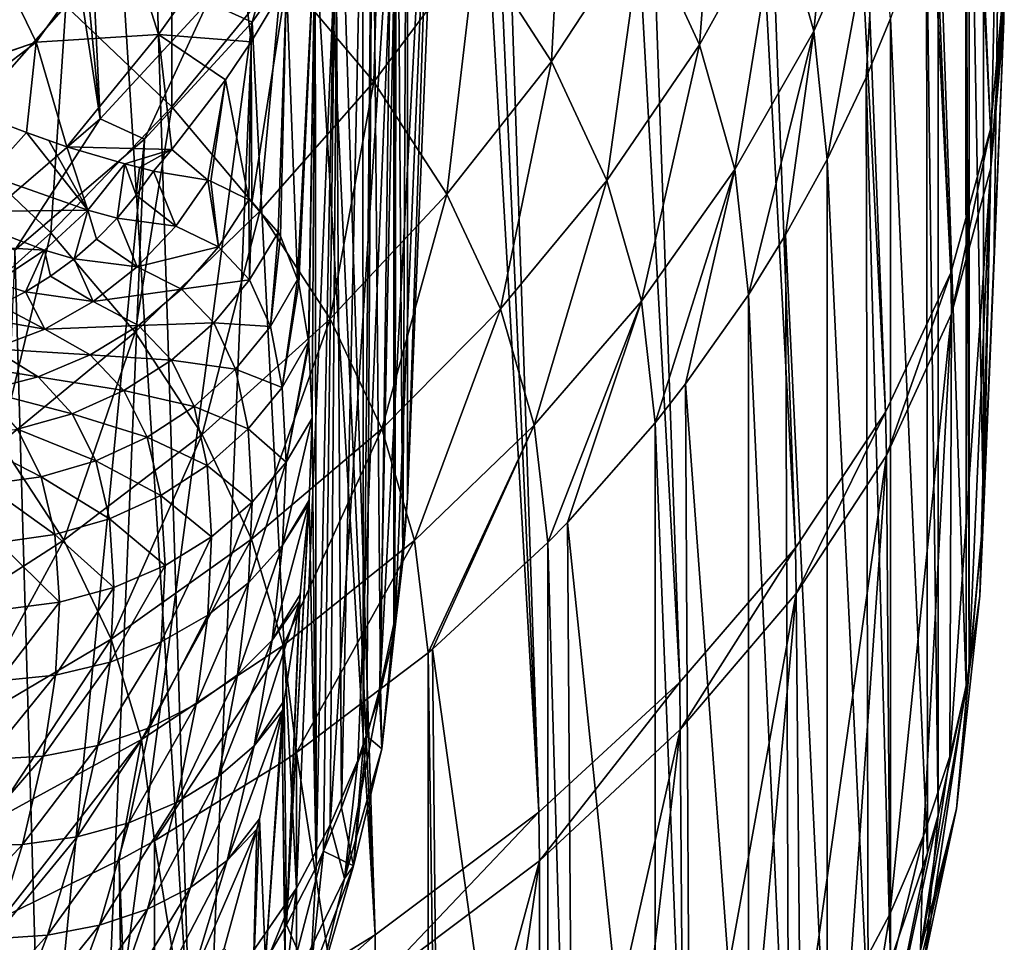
# Model space of a CAD drawing. Header units: metres. Extents: x -109 to 109, y -78 to 121.
# Tile 1049 of 1056: x 93.13 to 98.6, y -7.81 to -2.69. Entities that reach past the tile are written whole.
import ezdxf

# ---------------------------------------------------------------- set-up
doc = ezdxf.new("R2010")
doc.units = ezdxf.units.M
doc.layers.add('solid_508554_SW0001', color=7, linetype='CONTINUOUS')

msp = doc.modelspace()

# ---------------------------------------------------------------- linework, layer by layer
at = {"layer": 'solid_508554_SW0001'}
for points in [[(98.520103, -3.29673, -5.971579), (96.714722, 33.046993, -25.34696), (96.799126, 33.846783, -23.847406)], [(98.520103, -3.29673, -5.971579), (96.799126, 33.846783, -23.847406), (97.699577, 15.618598, -14.172132)], [(98.300056, -4.093981, -7.373656), (96.467842, 32.247059, -26.83407), (96.714722, 33.046993, -25.34696)], [(98.520103, -3.29673, -5.971579), (98.300056, -4.093981, -7.373656), (96.714722, 33.046993, -25.34696)], [(97.938835, -4.866315, -8.748838), (96.060966, 31.455709, -28.292505), (96.467842, 32.247059, -26.83407)], [(98.300056, -4.093981, -7.373656), (97.938835, -4.866315, -8.748838), (96.467842, 32.247059, -26.83407)], [(97.438553, -5.620139, -10.089734), (95.497635, 30.681601, -29.706228), (96.060966, 31.455709, -28.292505)], [(97.938835, -4.866315, -8.748838), (97.438553, -5.620139, -10.089734), (96.060966, 31.455709, -28.292505)], [(96.796249, -6.364755, -11.391814), (94.781944, 29.931816, -31.062218), (95.497635, 30.681601, -29.706228)], [(97.438553, -5.620139, -10.089734), (96.796249, -6.364755, -11.391814), (95.497635, 30.681601, -29.706228)], [(96.015099, -7.087227, -12.644464), (94.368774, 29.567631, -31.715719), (94.781944, 29.931816, -31.062218)], [(96.796249, -6.364755, -11.391814), (96.015099, -7.087227, -12.644464), (94.781944, 29.931816, -31.062218)], [(96.015099, -7.087227, -12.644464), (93.919914, 29.211588, -32.351093), (94.368774, 29.567631, -31.715719)], [(95.105949, -7.766647, -13.833673), (93.436661, 28.864744, -32.966454), (93.919914, 29.211588, -32.351093)], [(96.015099, -7.087227, -12.644464), (95.105949, -7.766647, -13.833673), (93.919914, 29.211588, -32.351093)], [(95.105949, -7.766647, -13.833673), (92.920418, 28.52816, -33.55991), (93.436661, 28.864744, -32.966454)], [(94.07872, -8.398539, -14.945641), (91.794334, 27.889454, -34.674599), (92.920418, 28.52816, -33.55991)], [(95.105949, -7.766647, -13.833673), (94.07872, -8.398539, -14.945641), (92.920418, 28.52816, -33.55991)], [(94.07872, -8.398539, -14.945641), (92.940437, -8.988416, -15.967083), (91.794334, 27.889454, -34.674599)], [(98.520103, -3.29673, -5.971579), (97.699577, 15.618598, -14.172132), (98.594475, -2.497237, -4.556491)], [(93.579742, -3.23886, -11.92145), (93.209961, 4.437376, -15.960996), (92.866875, 4.128067, -16.500563)], [(93.579742, -3.23886, -11.92145), (94.177002, -2.591495, -10.80018), (93.209961, 4.437376, -15.960996)], [(93.579742, -3.23886, -11.92145), (92.866875, 4.128067, -16.500563), (92.493973, 3.82668, -17.025717)], [(92.861275, -3.854565, -12.987883), (93.579742, -3.23886, -11.92145), (92.493973, 3.82668, -17.025717)], [(95.284576, -5.34404, -2.774537), (95.284576, -0.114083, 6.284016), (95.50795, 0.08772, -6.159645)], [(95.439354, -0.626457, -7.396635), (95.284576, -5.34404, -2.774537), (95.50795, 0.08772, -6.159645)], [(98.48262, -5.440757, -2.718697), (98.539063, -4.068295, -3.574024), (98.595505, -0.026248, 0.194501)], [(98.48262, -0.210799, 6.339856), (98.48262, -5.440757, -2.718697), (98.595505, -0.026248, 0.194501)], [(98.539063, -4.068295, -3.574024), (98.595505, -2.695831, -4.429353), (98.595505, -0.026248, 0.194501)], [(98.597305, -2.596528, -4.492912), (98.595505, -0.026248, 0.194501), (98.595505, -2.695831, -4.429353)], [(95.258591, -5.693855, -2.57257), (95.223907, -0.723007, 6.635574), (95.284576, -0.114083, 6.284016)], [(95.258591, -5.693855, -2.57257), (95.284576, -0.114083, 6.284016), (95.284576, -5.34404, -2.774537)], [(98.402374, -1.047206, 6.822755), (98.48262, -5.440757, -2.718697), (98.48262, -0.210799, 6.339856)], [(95.129639, -6.438365, -4.608077), (95.439354, -0.626457, -7.396635), (95.234253, -1.333857, -8.621887)], [(95.129639, -6.438365, -4.608077), (95.215576, -6.074486, -3.997264), (95.439354, -0.626457, -7.396635)], [(95.215576, -6.074486, -3.997264), (95.284576, -5.34404, -2.774537), (95.439354, -0.626457, -7.396635)], [(95.208939, -6.041865, -2.371646), (95.208778, -0.812851, 6.687446), (95.223907, -0.723007, 6.635574)], [(95.214973, -6.007162, -2.391682), (95.208939, -6.041865, -2.371646), (95.223907, -0.723007, 6.635574)], [(95.258591, -5.693855, -2.57257), (95.214973, -6.007162, -2.391682), (95.223907, -0.723007, 6.635574)], [(95.135788, -6.386846, -2.172472), (95.091042, -1.325822, 6.98361), (95.208778, -0.812851, 6.687446)], [(95.208939, -6.041865, -2.371646), (95.135788, -6.386846, -2.172472), (95.208778, -0.812851, 6.687446)], [(98.402374, -6.277152, -2.235805), (98.402374, -1.047206, 6.822755), (98.383926, -1.162626, 6.889392)], [(98.402374, -6.277152, -2.235805), (98.48262, -5.440757, -2.718697), (98.402374, -1.047206, 6.822755)], [(98.385391, -6.383792, -2.174237), (98.383926, -1.162626, 6.889392), (98.229691, -1.874006, 7.300108)], [(98.385391, -6.383792, -2.174237), (98.402374, -6.277152, -2.235805), (98.383926, -1.162626, 6.889392)], [(97.692024, -1.232162, 10.379287), (97.341026, -2.043821, 10.77791), (97.539749, -2.752682, 9.504405)], [(97.892418, -1.955455, 9.079022), (97.692024, -1.232162, 10.379287), (97.539749, -2.752682, 9.504405)], [(94.855827, -7.156209, -5.816541), (95.234253, -1.333857, -8.621887), (94.8946, -2.027992, -9.824164)], [(94.855827, -7.156209, -5.816541), (95.009651, -6.799166, -5.214888), (95.234253, -1.333857, -8.621887)], [(95.009651, -6.799166, -5.214888), (95.129639, -6.438365, -4.608077), (95.234253, -1.333857, -8.621887)], [(95.039368, -6.727572, -1.975754), (95.037071, -1.504805, 7.086946), (95.091042, -1.325822, 6.98361)], [(95.059006, -6.664715, -2.012045), (95.039368, -6.727572, -1.975754), (95.091042, -1.325822, 6.98361)], [(95.135788, -6.386846, -2.172472), (95.059006, -6.664715, -2.012045), (95.091042, -1.325822, 6.98361)], [(97.020493, -1.343898, 12.030523), (96.591415, -2.147237, 12.364384), (96.905777, -2.829309, 11.144629)], [(97.341026, -2.043821, 10.77791), (97.020493, -1.343898, 12.030523), (96.905777, -2.829309, 11.144629)], [(94.920021, -7.062833, -1.782192), (94.887077, -1.914663, 7.323577), (95.037071, -1.504805, 7.086946)], [(95.039368, -6.727572, -1.975754), (94.920021, -7.062833, -1.782192), (95.037071, -1.504805, 7.086946)], [(96.160942, -1.478913, 13.554891), (95.665535, -2.273133, 13.809793), (96.084267, -2.920639, 12.65732)], [(96.591415, -2.147237, 12.364384), (96.160942, -1.478913, 13.554891), (96.084267, -2.920639, 12.65732)], [(95.136986, -1.64376, 14.925493), (94.588768, -2.427209, 15.089402), (95.099098, -3.033328, 14.015856)], [(95.665535, -2.273133, 13.809793), (95.136986, -1.64376, 14.925493), (95.099098, -3.033328, 14.015856)], [(93.976776, -1.84283, 16.120165), (93.390152, -2.612805, 16.183086), (93.976799, -3.17206, 15.197487)], [(94.588768, -2.427209, 15.089402), (93.976776, -1.84283, 16.120165), (93.976799, -3.17206, 15.197487)], [(98.229691, -7.103951, -1.758453), (98.229691, -1.874006, 7.300108), (98.165878, -2.099543, 7.430322)], [(98.229691, -7.103951, -1.758453), (98.385391, -6.383792, -2.174237), (98.229691, -1.874006, 7.300108)], [(94.177002, -2.591495, -10.80018), (94.423569, -2.702504, -10.992454), (94.646629, -1.918121, -9.633862)], [(94.646629, -1.918121, -9.633862), (94.423569, -2.702504, -10.992454), (94.8946, -2.027992, -9.824164)], [(94.778168, -7.391442, -1.59247), (94.772141, -2.174242, 7.473445), (94.887077, -1.914663, 7.323577)], [(94.818893, -7.302907, -1.643586), (94.778168, -7.391442, -1.59247), (94.887077, -1.914663, 7.323577)], [(94.920021, -7.062833, -1.782192), (94.818893, -7.302907, -1.643586), (94.887077, -1.914663, 7.323577)], [(97.892418, -1.955455, 9.079022), (97.539749, -2.752682, 9.504405), (97.61441, -3.465491, 8.218952)], [(97.831108, -3.01025, 7.956119), (97.892418, -1.955455, 9.079022), (97.61441, -3.465491, 8.218952)], [(97.831108, -3.01025, 7.956119), (97.966209, -2.682606, 7.766953), (97.892418, -1.955455, 9.079022)], [(94.66864, -7.508442, -6.411229), (94.8946, -2.027992, -9.824164), (94.423569, -2.702504, -10.992454)], [(94.66864, -7.508442, -6.411229), (94.855827, -7.156209, -5.816541), (94.8946, -2.027992, -9.824164)], [(97.341026, -2.043821, 10.77791), (96.905777, -2.829309, 11.144629), (97.101791, -3.520303, 9.904258)], [(97.539749, -2.752682, 9.504405), (97.341026, -2.043821, 10.77791), (97.101791, -3.520303, 9.904258)], [(93.390152, -2.612805, 16.183086), (92.711494, -2.078095, 17.121418), (92.747498, -3.339391, 16.184502)], [(98.170944, -7.31251, -1.638042), (98.165878, -2.099543, 7.430322), (97.966209, -2.682606, 7.766953)], [(98.170944, -7.31251, -1.638042), (98.229691, -7.103951, -1.758453), (98.165878, -2.099543, 7.430322)], [(93.703949, -2.139845, 10.448063), (93.224663, -2.81379, 10.536592), (92.95076, -2.249175, 11.537516)], [(93.703949, -2.139845, 10.448063), (93.902817, -2.771467, 9.323614), (93.224663, -2.81379, 10.536592)], [(94.342018, -2.154698, 9.016446), (93.902817, -2.771467, 9.323614), (93.703949, -2.139845, 10.448063)], [(94.342018, -2.154698, 9.016446), (94.417763, -2.81174, 7.841505), (93.902817, -2.771467, 9.323614)], [(94.614403, -2.482107, 7.651191), (94.417763, -2.81174, 7.841505), (94.342018, -2.154698, 9.016446)], [(94.675461, -4.13089, 4.532834), (94.614403, -2.482107, 7.651191), (94.772141, -2.174242, 7.473445)], [(94.681519, -4.153559, 4.466719), (94.675461, -4.13089, 4.532834), (94.772141, -2.174242, 7.473445)], [(94.736511, -4.475054, 3.658705), (94.681519, -4.153559, 4.466719), (94.772141, -2.174242, 7.473445)], [(94.738121, -4.491148, 3.623257), (94.736511, -4.475054, 3.658705), (94.772141, -2.174242, 7.473445)], [(94.738121, -4.491148, 3.623257), (94.772141, -2.174242, 7.473445), (94.756088, -4.900359, 2.829224)], [(94.778168, -7.391442, -1.59247), (94.756088, -4.900359, 2.829224), (94.772141, -2.174242, 7.473445)], [(96.591415, -2.147237, 12.364384), (96.084267, -2.920639, 12.65732), (96.390892, -3.581652, 11.476335)], [(96.905777, -2.829309, 11.144629), (96.591415, -2.147237, 12.364384), (96.390892, -3.581652, 11.476335)], [(92.95076, -2.249175, 11.537516), (93.224663, -2.81379, 10.536592), (92.504349, -3.056204, 11.262321)], [(95.665535, -2.273133, 13.809793), (95.099098, -3.033328, 14.015856), (95.504097, -3.657072, 12.906801)], [(96.084267, -2.920639, 12.65732), (95.665535, -2.273133, 13.809793), (95.504097, -3.657072, 12.906801)], [(94.588768, -2.427209, 15.089402), (93.976799, -3.17206, 15.197487), (94.466576, -3.752258, 14.170929)], [(95.099098, -3.033328, 14.015856), (94.588768, -2.427209, 15.089402), (94.466576, -3.752258, 14.170929)], [(94.422348, -3.702786, 6.281669), (94.417763, -2.81174, 7.841505), (94.614403, -2.482107, 7.651191)], [(94.567528, -3.870091, 5.439462), (94.422348, -3.702786, 6.281669), (94.614403, -2.482107, 7.651191)], [(94.579834, -3.891075, 5.353337), (94.567528, -3.870091, 5.439462), (94.614403, -2.482107, 7.651191)], [(94.675461, -4.13089, 4.532834), (94.579834, -3.891075, 5.353337), (94.614403, -2.482107, 7.651191)], [(98.520103, -3.29673, -5.971579), (98.594475, -2.497237, -4.556491), (98.522369, -3.510503, -5.834999)], [(98.597305, -2.596528, -4.492912), (98.522369, -3.510503, -5.834999), (98.594475, -2.497237, -4.556491)], [(93.390152, -2.612805, 16.183086), (92.747498, -3.339391, 16.184502), (93.306221, -3.871155, 15.248321)], [(93.976799, -3.17206, 15.197487), (93.390152, -2.612805, 16.183086), (93.306221, -3.871155, 15.248321)], [(93.579742, -3.23886, -11.92145), (93.825508, -3.351224, -12.116071), (94.177002, -2.591495, -10.80018)], [(94.177002, -2.591495, -10.80018), (93.825508, -3.351224, -12.116071), (94.423569, -2.702504, -10.992454)], [(98.597305, -2.596528, -4.492912), (98.595505, -2.695831, -4.429353), (98.522369, -3.510503, -5.834999)], [(93.601089, -8.849345, -8.685639), (94.423569, -2.702504, -10.992454), (93.825508, -3.351224, -12.116071)], [(93.601089, -8.849345, -8.685639), (94.198082, -8.192851, -7.569937), (94.423569, -2.702504, -10.992454)], [(94.198082, -8.192851, -7.569937), (94.66864, -7.508442, -6.411229), (94.423569, -2.702504, -10.992454)], [(97.966209, -7.912561, -1.291603), (97.966209, -2.682606, 7.766953), (97.831108, -3.01025, 7.956119)], [(97.966209, -7.912561, -1.291603), (98.170944, -7.31251, -1.638042), (97.966209, -2.682606, 7.766953)], [(98.461418, -5.886575, -3.459), (98.595505, -2.695831, -4.429353), (98.539063, -4.068295, -3.574024)], [(98.461418, -5.886575, -3.459), (98.522369, -3.510503, -5.834999), (98.595505, -2.695831, -4.429353)], [(93.902817, -2.771467, 9.323614), (93.395676, -3.393765, 9.507802), (93.224663, -2.81379, 10.536592)], [(93.902817, -2.771467, 9.323614), (93.978325, -3.409143, 8.186417), (93.395676, -3.393765, 9.507802)], [(94.275993, -3.022114, 7.962965), (93.978325, -3.409143, 8.186417), (93.902817, -2.771467, 9.323614)], [(94.417763, -2.81174, 7.841505), (94.275993, -3.022114, 7.962965), (93.902817, -2.771467, 9.323614)], [(97.539749, -2.752682, 9.504405), (97.101791, -3.520303, 9.904258), (97.177505, -4.215545, 8.651997)], [(97.383644, -3.88383, 8.460481), (97.539749, -2.752682, 9.504405), (97.177505, -4.215545, 8.651997)], [(97.383644, -3.88383, 8.460481), (97.61441, -3.465491, 8.218952), (97.539749, -2.752682, 9.504405)], [(93.224663, -2.81379, 10.536592), (92.514122, -3.060208, 11.245642), (92.504349, -3.056204, 11.262321)], [(93.224663, -2.81379, 10.536592), (92.76786, -3.162413, 10.796072), (92.514122, -3.060208, 11.245642)], [(93.224663, -2.81379, 10.536592), (93.171043, -3.315467, 10.003382), (92.76786, -3.162413, 10.796072)], [(93.224663, -2.81379, 10.536592), (93.395676, -3.393765, 9.507802), (93.171043, -3.315467, 10.003382)], [(94.404419, -3.688971, 6.369811), (94.275993, -3.022114, 7.962965), (94.417763, -2.81174, 7.841505)], [(94.422348, -3.702786, 6.281669), (94.404419, -3.688971, 6.369811), (94.417763, -2.81174, 7.841505)], [(96.905777, -2.829309, 11.144629), (96.390892, -3.581652, 11.476335), (96.583199, -4.251532, 10.275123)], [(97.101791, -3.520303, 9.904258), (96.905777, -2.829309, 11.144629), (96.583199, -4.251532, 10.275123)], [(96.084267, -2.920639, 12.65732), (95.504097, -3.657072, 12.906801), (95.801506, -4.294025, 11.770113)], [(96.390892, -3.581652, 11.476335), (96.084267, -2.920639, 12.65732), (95.801506, -4.294025, 11.770113)], [(94.176445, -3.57966, 7.31327), (93.978325, -3.409143, 8.186417), (94.275993, -3.022114, 7.962965)], [(94.193138, -3.58471, 7.252842), (94.176445, -3.57966, 7.31327), (94.275993, -3.022114, 7.962965)], [(94.404419, -3.688971, 6.369811), (94.193138, -3.58471, 7.252842), (94.275993, -3.022114, 7.962965)], [(95.099098, -3.033328, 14.015856), (94.466576, -3.752258, 14.170929), (94.855957, -4.349504, 13.110297)], [(95.504097, -3.657072, 12.906801), (95.099098, -3.033328, 14.015856), (94.855957, -4.349504, 13.110297)], [(97.841774, -8.215781, -1.116539), (97.831108, -3.01025, 7.956119), (97.61441, -3.465491, 8.218952)], [(97.841774, -8.215781, -1.116539), (97.966209, -7.912561, -1.291603), (97.831108, -3.01025, 7.956119)], [(92.957458, -3.551766, 9.981648), (92.76786, -3.162413, 10.796072), (93.171043, -3.315467, 10.003382)], [(93.976799, -3.17206, 15.197487), (93.306221, -3.871155, 15.248321), (93.773277, -4.422985, 14.273192)], [(94.466576, -3.752258, 14.170929), (93.976799, -3.17206, 15.197487), (93.773277, -4.422985, 14.273192)], [(92.861275, -3.854565, -12.987883), (93.105927, -3.968222, -13.184742), (93.579742, -3.23886, -11.92145)], [(93.579742, -3.23886, -11.92145), (93.105927, -3.968222, -13.184742), (93.825508, -3.351224, -12.116071)], [(93.511963, -3.746934, 8.687006), (92.957458, -3.551766, 9.981648), (93.171043, -3.315467, 10.003382)], [(93.395676, -3.393765, 9.507802), (93.294266, -3.359215, 9.737137), (93.171043, -3.315467, 10.003382)], [(93.511963, -3.746934, 8.687006), (93.171043, -3.315467, 10.003382), (93.294266, -3.359215, 9.737137)], [(98.520103, -3.29673, -5.971579), (98.303505, -4.321119, -7.228509), (98.300056, -4.093981, -7.373656)], [(98.520103, -3.29673, -5.971579), (98.522369, -3.510503, -5.834999), (98.303505, -4.321119, -7.228509)], [(93.306221, -3.871155, 15.248321), (92.747498, -3.339391, 16.184502), (92.583618, -4.518461, 15.241884)], [(93.255333, -9.166488, -9.226461), (93.825508, -3.351224, -12.116071), (93.105927, -3.968222, -13.184742)], [(93.255333, -9.166488, -9.226461), (93.601089, -8.849345, -8.685639), (93.825508, -3.351224, -12.116071)], [(93.511963, -3.746934, 8.687006), (93.294266, -3.359215, 9.737137), (93.395676, -3.393765, 9.507802)], [(93.978325, -3.409143, 8.186417), (93.717285, -3.489194, 8.707462), (93.395676, -3.393765, 9.507802)], [(93.511963, -3.746934, 8.687006), (93.395676, -3.393765, 9.507802), (93.717285, -3.489194, 8.707462)], [(93.978325, -3.409143, 8.186417), (93.798645, -3.509664, 8.48169), (93.717285, -3.489194, 8.707462)], [(93.978325, -3.409143, 8.186417), (93.874954, -3.529608, 8.255967), (93.798645, -3.509664, 8.48169)], [(94.176445, -3.57966, 7.31327), (93.874954, -3.529608, 8.255967), (93.978325, -3.409143, 8.186417)], [(93.674309, -3.790117, 8.241533), (93.511963, -3.746934, 8.687006), (93.717285, -3.489194, 8.707462)], [(93.779907, -3.663615, 8.250804), (93.674309, -3.790117, 8.241533), (93.717285, -3.489194, 8.707462)], [(93.779907, -3.663615, 8.250804), (93.717285, -3.489194, 8.707462), (93.798645, -3.509664, 8.48169)], [(97.61441, -8.695455, -0.8396), (97.61441, -3.465491, 8.218952), (97.383644, -3.88383, 8.460481)], [(97.61441, -8.695455, -0.8396), (97.841774, -8.215781, -1.116539), (97.61441, -3.465491, 8.218952)], [(93.779907, -3.663615, 8.250804), (93.798645, -3.509664, 8.48169), (93.874954, -3.529608, 8.255967)], [(93.999268, -3.834852, 7.328335), (93.779907, -3.663615, 8.250804), (93.874954, -3.529608, 8.255967)], [(93.999268, -3.834852, 7.328335), (93.874954, -3.529608, 8.255967), (94.176445, -3.57966, 7.31327)], [(97.101791, -3.520303, 9.904258), (96.583199, -4.251532, 10.275123), (96.659454, -4.925936, 9.06214)], [(96.828751, -4.709972, 8.937454), (97.101791, -3.520303, 9.904258), (96.659454, -4.925936, 9.06214)], [(96.828751, -4.709972, 8.937454), (97.177505, -4.215545, 8.651997), (97.101791, -3.520303, 9.904258)], [(98.294136, -6.77667, -4.941978), (98.303505, -4.321119, -7.228509), (98.522369, -3.510503, -5.834999)], [(98.398621, -6.332585, -4.20125), (98.294136, -6.77667, -4.941978), (98.522369, -3.510503, -5.834999)], [(98.461418, -5.886575, -3.459), (98.398621, -6.332585, -4.20125), (98.522369, -3.510503, -5.834999)], [(93.511963, -3.746934, 8.687006), (92.717026, -3.754488, 9.931638), (92.957458, -3.551766, 9.981648)], [(94.236984, -3.950316, 6.412973), (93.999268, -3.834852, 7.328335), (94.176445, -3.57966, 7.31327)], [(94.236984, -3.950316, 6.412973), (94.176445, -3.57966, 7.31327), (94.193138, -3.58471, 7.252842)], [(94.236984, -3.950316, 6.412973), (94.193138, -3.58471, 7.252842), (94.404419, -3.688971, 6.369811)], [(96.390892, -3.581652, 11.476335), (95.801506, -4.294025, 11.770113), (95.989143, -4.939757, 10.613694)], [(96.583199, -4.251532, 10.275123), (96.390892, -3.581652, 11.476335), (95.989143, -4.939757, 10.613694)], [(95.504097, -3.657072, 12.906801), (94.855957, -4.349504, 13.110297), (95.142746, -4.959607, 12.023048)], [(95.801506, -4.294025, 11.770113), (95.504097, -3.657072, 12.906801), (95.142746, -4.959607, 12.023048)], [(93.999268, -3.834852, 7.328335), (93.674309, -3.790117, 8.241533), (93.779907, -3.663615, 8.250804)], [(94.409096, -4.133367, 5.509371), (94.236984, -3.950316, 6.412973), (94.404419, -3.688971, 6.369811)], [(94.409096, -4.133367, 5.509371), (94.404419, -3.688971, 6.369811), (94.422348, -3.702786, 6.281669)], [(94.409096, -4.133367, 5.509371), (94.422348, -3.702786, 6.281669), (94.567528, -3.870091, 5.439462)], [(93.270103, -3.968399, 8.648705), (92.452415, -3.917302, 9.861785), (92.717026, -3.754488, 9.931638)], [(93.511963, -3.746934, 8.687006), (93.270103, -3.968399, 8.648705), (92.717026, -3.754488, 9.931638)], [(93.435318, -4.015696, 8.210958), (93.270103, -3.968399, 8.648705), (93.511963, -3.746934, 8.687006)], [(93.559181, -3.907757, 8.228222), (93.435318, -4.015696, 8.210958), (93.511963, -3.746934, 8.687006)], [(93.674309, -3.790117, 8.241533), (93.559181, -3.907757, 8.228222), (93.511963, -3.746934, 8.687006)], [(94.466576, -3.752258, 14.170929), (93.773277, -4.422985, 14.273192), (94.145294, -4.991219, 13.265581)], [(94.855957, -4.349504, 13.110297), (94.466576, -3.752258, 14.170929), (94.145294, -4.991219, 13.265581)], [(93.786064, -4.061165, 7.329022), (93.559181, -3.907757, 8.228222), (93.674309, -3.790117, 8.241533)], [(93.999268, -3.834852, 7.328335), (93.786064, -4.061165, 7.329022), (93.674309, -3.790117, 8.241533)], [(93.306221, -3.871155, 15.248321), (92.583618, -4.518461, 15.241884), (93.026009, -5.039754, 14.322122)], [(93.773277, -4.422985, 14.273192), (93.306221, -3.871155, 15.248321), (93.026009, -5.039754, 14.322122)], [(94.236984, -3.950316, 6.412973), (93.786064, -4.061165, 7.329022), (93.999268, -3.834852, 7.328335)], [(94.524368, -4.391685, 4.627956), (94.409096, -4.133367, 5.509371), (94.567528, -3.870091, 5.439462)], [(94.524368, -4.391685, 4.627956), (94.567528, -3.870091, 5.439462), (94.579834, -3.891075, 5.353337)], [(93.270103, -3.968399, 8.648705), (92.998306, -4.14754, 8.593599), (92.452415, -3.917302, 9.861785)], [(93.786064, -4.061165, 7.329022), (93.435318, -4.015696, 8.210958), (93.559181, -3.907757, 8.228222)], [(94.524368, -4.391685, 4.627956), (94.579834, -3.891075, 5.353337), (94.675461, -4.13089, 4.532834)], [(97.401794, -9.082853, -0.615935), (97.383644, -3.88383, 8.460481), (97.177505, -4.215545, 8.651997)], [(97.401794, -9.082853, -0.615935), (97.61441, -8.695455, -0.8396), (97.383644, -3.88383, 8.460481)], [(92.879738, -9.474371, -9.752826), (93.255333, -9.166488, -9.226461), (93.105927, -3.968222, -13.184742)], [(93.164871, -4.199493, 8.165071), (92.998306, -4.14754, 8.593599), (93.270103, -3.968399, 8.648705)], [(93.303574, -4.113169, 8.189859), (93.164871, -4.199493, 8.165071), (93.270103, -3.968399, 8.648705)], [(93.435318, -4.015696, 8.210958), (93.303574, -4.113169, 8.189859), (93.270103, -3.968399, 8.648705)], [(94.236984, -3.950316, 6.412973), (94.031158, -4.18465, 6.441735), (93.786064, -4.061165, 7.329022)], [(94.409096, -4.133367, 5.509371), (94.031158, -4.18465, 6.441735), (94.236984, -3.950316, 6.412973)], [(93.541748, -4.253045, 7.31619), (93.303574, -4.113169, 8.189859), (93.435318, -4.015696, 8.210958)], [(93.786064, -4.061165, 7.329022), (93.541748, -4.253045, 7.31619), (93.435318, -4.015696, 8.210958)], [(94.031158, -4.18465, 6.441735), (93.541748, -4.253045, 7.31619), (93.786064, -4.061165, 7.329022)], [(98.300056, -4.093981, -7.373656), (97.943001, -5.10654, -8.59873), (97.938835, -4.866315, -8.748838)], [(98.300056, -4.093981, -7.373656), (98.303505, -4.321119, -7.228509), (97.943001, -5.10654, -8.59873)], [(98.461418, -5.886575, -3.459), (98.539063, -4.068295, -3.574024), (98.48262, -5.440757, -2.718697)], [(93.164871, -4.199493, 8.165071), (93.020157, -4.274076, 8.136762), (92.998306, -4.14754, 8.593599)], [(93.541748, -4.253045, 7.31619), (93.164871, -4.199493, 8.165071), (93.303574, -4.113169, 8.189859)], [(94.409096, -4.133367, 5.509371), (94.210304, -4.371202, 5.565538), (94.031158, -4.18465, 6.441735)], [(94.524368, -4.391685, 4.627956), (94.210304, -4.371202, 5.565538), (94.409096, -4.133367, 5.509371)], [(94.590065, -4.729314, 3.777799), (94.524368, -4.391685, 4.627956), (94.675461, -4.13089, 4.532834)], [(94.590065, -4.729314, 3.777799), (94.675461, -4.13089, 4.532834), (94.681519, -4.153559, 4.466719)], [(93.272217, -4.405854, 7.290149), (93.020157, -4.274076, 8.136762), (93.164871, -4.199493, 8.165071)], [(93.541748, -4.253045, 7.31619), (93.272217, -4.405854, 7.290149), (93.164871, -4.199493, 8.165071)], [(94.031158, -4.18465, 6.441735), (93.791718, -4.386013, 6.456751), (93.541748, -4.253045, 7.31619)], [(94.210304, -4.371202, 5.565538), (93.791718, -4.386013, 6.456751), (94.031158, -4.18465, 6.441735)], [(94.590065, -4.729314, 3.777799), (94.681519, -4.153559, 4.466719), (94.736511, -4.475054, 3.658705)], [(93.791718, -4.386013, 6.456751), (93.272217, -4.405854, 7.290149), (93.541748, -4.253045, 7.31619)], [(96.583199, -4.251532, 10.275123), (95.989143, -4.939757, 10.613694), (96.065071, -5.59002, 9.44555)], [(96.173058, -5.478801, 9.381337), (96.583199, -4.251532, 10.275123), (96.065071, -5.59002, 9.44555)], [(96.173058, -5.478801, 9.381337), (96.659454, -4.925936, 9.06214), (96.583199, -4.251532, 10.275123)], [(97.177513, -9.445495, -0.406565), (97.177505, -4.215545, 8.651997), (96.828751, -4.709972, 8.937454)], [(97.177513, -9.445495, -0.406565), (97.401794, -9.082853, -0.615935), (97.177505, -4.215545, 8.651997)], [(93.272217, -4.405854, 7.290149), (92.870422, -4.336405, 8.105126), (93.020157, -4.274076, 8.136762)], [(95.801506, -4.294025, 11.770113), (95.142746, -4.959607, 12.023048), (95.324791, -5.578364, 10.916665)], [(95.989143, -4.939757, 10.613694), (95.801506, -4.294025, 11.770113), (95.324791, -5.578364, 10.916665)], [(93.272217, -4.405854, 7.290149), (92.983994, -4.5159, 7.251527), (92.870422, -4.336405, 8.105126)], [(94.210304, -4.371202, 5.565538), (93.975945, -4.57747, 5.607558), (93.791718, -4.386013, 6.456751)], [(94.331589, -4.628264, 4.710043), (93.975945, -4.57747, 5.607558), (94.210304, -4.371202, 5.565538)], [(94.855957, -4.349504, 13.110297), (94.145294, -4.991219, 13.265581), (94.420143, -5.571908, 12.232496)], [(94.524368, -4.391685, 4.627956), (94.331589, -4.628264, 4.710043), (94.210304, -4.371202, 5.565538)], [(95.142746, -4.959607, 12.023048), (94.855957, -4.349504, 13.110297), (94.420143, -5.571908, 12.232496)], [(97.961411, -7.652278, -6.407557), (97.943001, -5.10654, -8.59873), (98.303505, -4.321119, -7.228509)], [(98.1483, -7.216872, -5.677933), (97.961411, -7.652278, -6.407557), (98.303505, -4.321119, -7.228509)], [(98.294136, -6.77667, -4.941978), (98.1483, -7.216872, -5.677933), (98.303505, -4.321119, -7.228509)], [(93.524536, -4.549464, 6.457654), (92.983994, -4.5159, 7.251527), (93.272217, -4.405854, 7.290149)], [(93.773277, -4.422985, 14.273192), (93.026009, -5.039754, 14.322122), (93.379089, -5.576746, 13.371608)], [(93.791718, -4.386013, 6.456751), (93.524536, -4.549464, 6.457654), (93.272217, -4.405854, 7.290149)], [(94.145294, -4.991219, 13.265581), (93.773277, -4.422985, 14.273192), (93.379089, -5.576746, 13.371608)], [(93.975945, -4.57747, 5.607558), (93.524536, -4.549464, 6.457654), (93.791718, -4.386013, 6.456751)], [(94.590065, -4.729314, 3.777799), (94.331589, -4.628264, 4.710043), (94.524368, -4.391685, 4.627956)], [(94.590065, -4.729314, 3.777799), (94.736511, -4.475054, 3.658705), (94.611206, -5.1445, 2.970178)], [(94.611206, -5.1445, 2.970178), (94.736511, -4.475054, 3.658705), (94.738121, -4.491148, 3.623257)], [(93.23616, -4.670996, 6.44442), (92.684044, -4.580522, 7.201259), (92.983994, -4.5159, 7.251527)], [(93.524536, -4.549464, 6.457654), (93.23616, -4.670996, 6.44442), (92.983994, -4.5159, 7.251527)], [(94.611206, -5.1445, 2.970178), (94.738121, -4.491148, 3.623257), (94.756088, -4.900359, 2.829224)], [(93.23616, -4.670996, 6.44442), (92.933678, -4.747627, 6.417376), (92.684044, -4.580522, 7.201259)], [(93.71183, -4.747054, 5.634388), (93.23616, -4.670996, 6.44442), (93.524536, -4.549464, 6.457654)], [(93.975945, -4.57747, 5.607558), (93.71183, -4.747054, 5.634388), (93.524536, -4.549464, 6.457654)], [(94.101898, -4.834598, 4.777425), (93.71183, -4.747054, 5.634388), (93.975945, -4.57747, 5.607558)], [(94.331589, -4.628264, 4.710043), (94.101898, -4.834598, 4.777425), (93.975945, -4.57747, 5.607558)], [(94.401176, -4.960275, 3.883851), (94.101898, -4.834598, 4.777425), (94.331589, -4.628264, 4.710043)], [(94.590065, -4.729314, 3.777799), (94.401176, -4.960275, 3.883851), (94.331589, -4.628264, 4.710043)], [(93.424507, -4.875746, 5.645363), (92.933678, -4.747627, 6.417376), (93.23616, -4.670996, 6.44442)], [(93.71183, -4.747054, 5.634388), (93.424507, -4.875746, 5.645363), (93.23616, -4.670996, 6.44442)], [(93.424507, -4.875746, 5.645363), (93.121109, -4.960354, 5.64021), (92.933678, -4.747627, 6.417376)], [(93.841026, -5.005532, 4.828418), (93.424507, -4.875746, 5.645363), (93.71183, -4.747054, 5.634388)], [(94.101898, -4.834598, 4.777425), (93.841026, -5.005532, 4.828418), (93.71183, -4.747054, 5.634388)], [(94.590065, -4.729314, 3.777799), (94.611206, -5.1445, 2.970178), (94.401176, -4.960275, 3.883851)], [(96.856102, -9.903707, -0.142017), (96.828751, -4.709972, 8.937454), (96.659454, -4.925936, 9.06214)], [(96.856102, -9.903707, -0.142017), (97.177513, -9.445495, -0.406565), (96.828751, -4.709972, 8.937454)], [(94.174576, -5.16205, 3.974438), (93.841026, -5.005532, 4.828418), (94.101898, -4.834598, 4.777425)], [(94.401176, -4.960275, 3.883851), (94.174576, -5.16205, 3.974438), (94.101898, -4.834598, 4.777425)], [(93.555489, -5.136802, 4.861749), (93.121109, -4.960354, 5.64021), (93.424507, -4.875746, 5.645363)], [(93.841026, -5.005532, 4.828418), (93.555489, -5.136802, 4.861749), (93.424507, -4.875746, 5.645363)], [(94.592476, -5.605495, 2.250172), (94.756088, -4.900359, 2.829224), (94.740089, -5.354446, 2.118712)], [(94.611206, -5.1445, 2.970178), (94.756088, -4.900359, 2.829224), (94.592476, -5.605495, 2.250172)], [(94.778168, -7.391442, -1.59247), (94.740089, -5.354446, 2.118712), (94.756088, -4.900359, 2.829224)], [(97.938835, -4.866315, -8.748838), (97.442245, -5.872456, -9.937204), (97.438553, -5.620139, -10.089734)], [(97.938835, -4.866315, -8.748838), (97.943001, -5.10654, -8.59873), (97.442245, -5.872456, -9.937204)], [(93.252419, -5.225128, 4.876586), (92.809158, -4.998779, 5.619056), (93.121109, -4.960354, 5.64021)], [(93.555489, -5.136802, 4.861749), (93.252419, -5.225128, 4.876586), (93.121109, -4.960354, 5.64021)], [(94.401176, -4.960275, 3.883851), (94.423584, -5.365737, 3.09791), (94.174576, -5.16205, 3.974438)], [(94.401176, -4.960275, 3.883851), (94.611206, -5.1445, 2.970178), (94.423584, -5.365737, 3.09791)], [(95.142746, -4.959607, 12.023048), (94.420143, -5.571908, 12.232496), (94.595718, -6.161092, 11.180972)], [(95.324791, -5.578364, 10.916665), (95.142746, -4.959607, 12.023048), (94.595718, -6.161092, 11.180972)], [(95.989143, -4.939757, 10.613694), (95.324791, -5.578364, 10.916665), (95.399956, -6.201573, 9.79863)], [(95.424461, -6.181036, 9.786773), (95.989143, -4.939757, 10.613694), (95.399956, -6.201573, 9.79863)], [(95.424461, -6.181036, 9.786773), (96.065071, -5.59002, 9.44555), (95.989143, -4.939757, 10.613694)], [(96.65947, -10.155878, 0.003575), (96.659454, -4.925936, 9.06214), (96.173058, -5.478801, 9.381337)], [(96.65947, -10.155878, 0.003575), (96.856102, -9.903707, -0.142017), (96.659454, -4.925936, 9.06214)], [(93.252419, -5.225128, 4.876586), (92.939384, -5.268305, 4.872559), (92.809158, -4.998779, 5.619056)], [(94.145294, -4.991219, 13.265581), (93.379089, -5.576746, 13.371608), (93.6408, -6.125745, 12.396881)], [(93.915932, -5.329582, 4.047291), (93.555489, -5.136802, 4.861749), (93.841026, -5.005532, 4.828418)], [(94.420143, -5.571908, 12.232496), (94.145294, -4.991219, 13.265581), (93.6408, -6.125745, 12.396881)], [(94.174576, -5.16205, 3.974438), (93.915932, -5.329582, 4.047291), (93.841026, -5.005532, 4.828418)], [(93.379089, -5.576746, 13.371608), (93.026009, -5.039754, 14.322122), (92.564705, -6.10092, 13.427622)], [(97.467209, -8.503372, -7.838619), (97.442245, -5.872456, -9.937204), (97.943001, -5.10654, -8.59873)], [(97.733917, -8.081849, -7.129054), (97.467209, -8.503372, -7.838619), (97.943001, -5.10654, -8.59873)], [(97.961411, -7.652278, -6.407557), (97.733917, -8.081849, -7.129054), (97.943001, -5.10654, -8.59873)], [(93.631744, -5.45867, 4.100582), (93.252419, -5.225128, 4.876586), (93.555489, -5.136802, 4.861749)], [(93.915932, -5.329582, 4.047291), (93.631744, -5.45867, 4.100582), (93.555489, -5.136802, 4.861749)], [(94.174576, -5.16205, 3.974438), (94.197952, -5.558526, 3.209216), (93.915932, -5.329582, 4.047291)], [(94.174576, -5.16205, 3.974438), (94.423584, -5.365737, 3.09791), (94.197952, -5.558526, 3.209216)], [(94.611206, -5.1445, 2.970178), (94.592476, -5.605495, 2.250172), (94.403725, -5.813748, 2.396107)], [(94.423584, -5.365737, 3.09791), (94.611206, -5.1445, 2.970178), (94.403725, -5.813748, 2.396107)], [(93.329117, -5.546079, 4.132976), (92.939384, -5.268305, 4.872559), (93.252419, -5.225128, 4.876586)], [(93.631744, -5.45867, 4.100582), (93.329117, -5.546079, 4.132976), (93.252419, -5.225128, 4.876586)], [(93.329117, -5.546079, 4.132976), (93.015656, -5.589618, 4.14366), (92.939384, -5.268305, 4.872559)], [(93.915932, -5.329582, 4.047291), (93.939987, -5.718024, 3.301302), (93.631744, -5.45867, 4.100582)], [(93.915932, -5.329582, 4.047291), (94.197952, -5.558526, 3.209216), (93.939987, -5.718024, 3.301302)], [(94.592476, -5.605495, 2.250172), (94.740089, -5.354446, 2.118712), (94.738747, -5.374344, 2.090571)], [(94.614296, -7.712252, -1.407251), (94.738747, -5.374344, 2.090571), (94.740089, -5.354446, 2.118712)], [(94.778168, -7.391442, -1.59247), (94.614296, -7.712252, -1.407251), (94.740089, -5.354446, 2.118712)], [(95.258591, -5.693855, -2.57257), (95.284576, -5.34404, -2.774537), (95.215576, -6.074486, -3.997264)], [(94.423584, -5.365737, 3.09791), (94.403725, -5.813748, 2.396107), (94.177231, -5.993996, 2.524568)], [(94.197952, -5.558526, 3.209216), (94.423584, -5.365737, 3.09791), (94.177231, -5.993996, 2.524568)], [(94.534775, -6.131715, 1.57304), (94.738747, -5.374344, 2.090571), (94.690002, -5.877946, 1.44212)], [(94.534775, -6.131715, 1.57304), (94.592476, -5.605495, 2.250172), (94.738747, -5.374344, 2.090571)], [(94.614296, -7.712252, -1.407251), (94.690002, -5.877946, 1.44212), (94.738747, -5.374344, 2.090571)], [(93.631744, -5.45867, 4.100582), (93.656166, -5.840225, 3.371855), (93.329117, -5.546079, 4.132976)], [(93.631744, -5.45867, 4.100582), (93.939987, -5.718024, 3.301302), (93.656166, -5.840225, 3.371855)], [(98.332481, -7.067783, -3.550405), (98.461418, -5.886575, -3.459), (98.48262, -5.440757, -2.718697)], [(98.332481, -7.067783, -3.550405), (98.48262, -5.440757, -2.718697), (98.402374, -6.277152, -2.235805)], [(96.210953, -10.66882, 0.299722), (96.173058, -5.478801, 9.381337), (96.065071, -5.59002, 9.44555)], [(96.210953, -10.66882, 0.299722), (96.65947, -10.155878, 0.003575), (96.173058, -5.478801, 9.381337)], [(93.329117, -5.546079, 4.132976), (93.353615, -5.92206, 3.419103), (93.015656, -5.589618, 4.14366)], [(93.329117, -5.546079, 4.132976), (93.656166, -5.840225, 3.371855), (93.353615, -5.92206, 3.419103)], [(94.420143, -5.571908, 12.232496), (93.6408, -6.125745, 12.396881), (93.809097, -6.683048, 11.4045)], [(94.595718, -6.161092, 11.180972), (94.420143, -5.571908, 12.232496), (93.809097, -6.683048, 11.4045)], [(94.197952, -5.558526, 3.209216), (94.177231, -5.993996, 2.524568), (93.918663, -6.141719, 2.632334)], [(93.939987, -5.718024, 3.301302), (94.197952, -5.558526, 3.209216), (93.918663, -6.141719, 2.632334)], [(93.379089, -5.576746, 13.371608), (92.564705, -6.10092, 13.427622), (92.812202, -6.616257, 12.514887)], [(93.6408, -6.125745, 12.396881), (93.379089, -5.576746, 13.371608), (92.812202, -6.616257, 12.514887)], [(93.015656, -5.589618, 4.14366), (93.353615, -5.92206, 3.419103), (93.03994, -5.961474, 3.441858)], [(94.342567, -6.323476, 1.734999), (94.403725, -5.813748, 2.396107), (94.592476, -5.605495, 2.250172)], [(94.534775, -6.131715, 1.57304), (94.342567, -6.323476, 1.734999), (94.592476, -5.605495, 2.250172)], [(95.324791, -5.578364, 10.916665), (94.595718, -6.161092, 11.180972), (94.670158, -6.755042, 10.118176)], [(95.399956, -6.201573, 9.79863), (95.324791, -5.578364, 10.916665), (94.670158, -6.755042, 10.118176)], [(96.065079, -10.819978, 0.386992), (96.065071, -5.59002, 9.44555), (95.424461, -6.181036, 9.786773)], [(96.065079, -10.819978, 0.386992), (96.210953, -10.66882, 0.299722), (96.065071, -5.59002, 9.44555)], [(97.438553, -5.620139, -10.089734), (96.799133, -6.626991, -11.237291), (96.796249, -6.364755, -11.391814)], [(97.438553, -5.620139, -10.089734), (97.442245, -5.872456, -9.937204), (96.799133, -6.626991, -11.237291)], [(93.939987, -5.718024, 3.301302), (93.918663, -6.141719, 2.632334), (93.634514, -6.253214, 2.716702)], [(93.656166, -5.840225, 3.371855), (93.939987, -5.718024, 3.301302), (93.634514, -6.253214, 2.716702)], [(95.258591, -5.693855, -2.57257), (95.215576, -6.074486, -3.997264), (95.214973, -6.007162, -2.391682)], [(93.656166, -5.840225, 3.371855), (93.634514, -6.253214, 2.716702), (93.331894, -6.325684, 2.775558)], [(93.353615, -5.92206, 3.419103), (93.656166, -5.840225, 3.371855), (93.331894, -6.325684, 2.775558)], [(94.113327, -6.487375, 1.878279), (94.177231, -5.993996, 2.524568), (94.403725, -5.813748, 2.396107)], [(94.342567, -6.323476, 1.734999), (94.113327, -6.487375, 1.878279), (94.403725, -5.813748, 2.396107)], [(94.534775, -6.131715, 1.57304), (94.690002, -5.877946, 1.44212), (94.685158, -5.916694, 1.396662)], [(94.614296, -7.712252, -1.407251), (94.685158, -5.916694, 1.396662), (94.690002, -5.877946, 1.44212)], [(96.818901, -9.320146, -9.218018), (96.799133, -6.626991, -11.237291), (97.442245, -5.872456, -9.937204)], [(97.162209, -8.916044, -8.534782), (96.818901, -9.320146, -9.218018), (97.442245, -5.872456, -9.937204)], [(97.467209, -8.503372, -7.838619), (97.162209, -8.916044, -8.534782), (97.442245, -5.872456, -9.937204)], [(98.332481, -7.067783, -3.550405), (98.398621, -6.332585, -4.20125), (98.461418, -5.886575, -3.459)], [(93.353615, -5.92206, 3.419103), (93.331894, -6.325684, 2.775558), (93.01841, -6.357313, 2.807426)], [(93.03994, -5.961474, 3.441858), (93.353615, -5.92206, 3.419103), (93.01841, -6.357313, 2.807426)], [(94.434166, -6.717475, 0.942311), (94.685158, -5.916694, 1.396662), (94.6008, -6.467679, 0.804557)], [(94.434166, -6.717475, 0.942311), (94.534775, -6.131715, 1.57304), (94.685158, -5.916694, 1.396662)], [(94.614296, -7.712252, -1.407251), (94.6008, -6.467679, 0.804557), (94.685158, -5.916694, 1.396662)], [(93.852768, -6.619317, 1.9993), (93.918663, -6.141719, 2.632334), (94.177231, -5.993996, 2.524568)], [(94.113327, -6.487375, 1.878279), (93.852768, -6.619317, 1.9993), (94.177231, -5.993996, 2.524568)], [(95.142967, -6.735094, -3.610751), (95.214973, -6.007162, -2.391682), (95.215576, -6.074486, -3.997264)], [(95.142967, -6.735094, -3.610751), (95.208939, -6.041865, -2.371646), (95.214973, -6.007162, -2.391682)], [(95.142967, -6.735094, -3.610751), (95.135788, -6.386846, -2.172472), (95.208939, -6.041865, -2.371646)], [(95.142967, -6.735094, -3.610751), (95.215576, -6.074486, -3.997264), (95.129639, -6.438365, -4.608077)], [(93.6408, -6.125745, 12.396881), (92.812202, -6.616257, 12.514887), (92.972481, -7.139676, 11.585366)], [(93.809097, -6.683048, 11.4045), (93.6408, -6.125745, 12.396881), (92.972481, -7.139676, 11.585366)], [(93.567406, -6.716005, 2.095037), (93.634514, -6.253214, 2.716702), (93.918663, -6.141719, 2.632334)], [(93.852768, -6.619317, 1.9993), (93.567406, -6.716005, 2.095037), (93.918663, -6.141719, 2.632334)], [(94.595718, -6.161092, 11.180972), (93.809097, -6.683048, 11.4045), (93.882309, -7.245382, 10.401275)], [(94.591881, -6.808334, 10.148944), (94.595718, -6.161092, 11.180972), (93.882309, -7.245382, 10.401275)], [(94.236572, -6.889313, 1.117871), (94.342567, -6.323476, 1.734999), (94.534775, -6.131715, 1.57304)], [(94.434166, -6.717475, 0.942311), (94.236572, -6.889313, 1.117871), (94.534775, -6.131715, 1.57304)], [(94.591881, -6.808334, 10.148944), (94.670158, -6.755042, 10.118176), (94.595718, -6.161092, 11.180972)], [(95.399956, -11.431533, 0.740074), (95.399956, -6.201573, 9.79863), (94.670158, -6.755042, 10.118176)], [(95.474022, -11.369038, 0.703992), (95.424461, -6.181036, 9.786773), (95.399956, -6.201573, 9.79863)], [(95.399956, -11.431533, 0.740074), (95.474022, -11.369038, 0.703992), (95.399956, -6.201573, 9.79863)], [(95.474022, -11.369038, 0.703992), (96.065079, -10.819978, 0.386992), (95.424461, -6.181036, 9.786773)], [(93.264374, -6.775025, 2.163098), (93.331894, -6.325684, 2.775558), (93.634514, -6.253214, 2.716702)], [(93.567406, -6.716005, 2.095037), (93.264374, -6.775025, 2.163098), (93.634514, -6.253214, 2.716702)], [(98.157585, -7.886618, -3.060382), (98.402374, -6.277152, -2.235805), (98.385391, -6.383792, -2.174237)], [(98.332481, -7.067783, -3.550405), (98.402374, -6.277152, -2.235805), (98.157585, -7.886618, -3.060382)], [(92.951241, -6.7949, 2.201783), (93.01841, -6.357313, 2.807426), (93.331894, -6.325684, 2.775558)], [(93.264374, -6.775025, 2.163098), (92.951241, -6.7949, 2.201783), (93.331894, -6.325684, 2.775558)], [(94.00312, -7.033163, 1.27343), (94.113327, -6.487375, 1.878279), (94.342567, -6.323476, 1.734999)], [(94.236572, -6.889313, 1.117871), (94.00312, -7.033163, 1.27343), (94.342567, -6.323476, 1.734999)], [(98.132805, -7.850338, -4.85645), (98.294136, -6.77667, -4.941978), (98.398621, -6.332585, -4.20125)], [(98.132805, -7.850338, -4.85645), (98.398621, -6.332585, -4.20125), (98.332481, -7.067783, -3.550405)], [(95.142967, -6.735094, -3.610751), (95.059006, -6.664715, -2.012045), (95.135788, -6.386846, -2.172472)], [(96.796249, -6.364755, -11.391814), (96.017273, -7.356769, -12.487976), (96.015099, -7.087227, -12.644464)], [(96.796249, -6.364755, -11.391814), (96.799133, -6.626991, -11.237291), (96.017273, -7.356769, -12.487976)], [(98.157585, -7.886618, -3.060382), (98.385391, -6.383792, -2.174237), (98.229691, -7.103951, -1.758453)], [(94.935959, -7.454356, -4.819502), (95.129639, -6.438365, -4.608077), (95.009651, -6.799166, -5.214888)], [(95.142967, -6.735094, -3.610751), (95.129639, -6.438365, -4.608077), (94.935959, -7.454356, -4.819502)], [(93.739601, -7.145449, 1.405121), (93.852768, -6.619317, 1.9993), (94.113327, -6.487375, 1.878279)], [(94.00312, -7.033163, 1.27343), (93.739601, -7.145449, 1.405121), (94.113327, -6.487375, 1.878279)], [(94.434166, -6.717475, 0.942311), (94.6008, -6.467679, 0.804557), (94.59108, -6.52136, 0.751639)], [(94.497688, -7.913698, -1.290946), (94.59108, -6.52136, 0.751639), (94.6008, -6.467679, 0.804557)], [(94.614296, -7.712252, -1.407251), (94.497688, -7.913698, -1.290946), (94.6008, -6.467679, 0.804557)], [(94.284889, -7.355031, 0.359134), (94.59108, -6.52136, 0.751639), (94.464012, -7.122785, 0.205604)], [(94.284889, -7.355031, 0.359134), (94.434166, -6.717475, 0.942311), (94.59108, -6.52136, 0.751639)], [(94.497688, -7.913698, -1.290946), (94.464012, -7.122785, 0.205604), (94.59108, -6.52136, 0.751639)], [(93.452568, -7.223382, 1.509673), (93.567406, -6.716005, 2.095037), (93.852768, -6.619317, 1.9993)], [(93.739601, -7.145449, 1.405121), (93.452568, -7.223382, 1.509673), (93.852768, -6.619317, 1.9993)], [(94.985321, -7.384594, -3.218242), (95.039368, -6.727572, -1.975754), (95.059006, -6.664715, -2.012045)], [(95.142967, -6.735094, -3.610751), (94.985321, -7.384594, -3.218242), (95.059006, -6.664715, -2.012045)], [(96.016762, -10.102039, -10.545274), (96.017273, -7.356769, -12.487976), (96.799133, -6.626991, -11.237291)], [(96.436913, -9.715807, -9.88871), (96.016762, -10.102039, -10.545274), (96.799133, -6.626991, -11.237291)], [(96.818901, -9.320146, -9.218018), (96.436913, -9.715807, -9.88871), (96.799133, -6.626991, -11.237291)], [(93.809097, -6.683048, 11.4045), (92.972481, -7.139676, 11.585366), (93.043785, -7.667991, 10.645267)], [(93.68512, -7.353293, 10.463576), (93.809097, -6.683048, 11.4045), (93.043785, -7.667991, 10.645267)], [(93.149155, -7.265025, 1.584487), (93.264374, -6.775025, 2.163098), (93.567406, -6.716005, 2.095037)], [(93.452568, -7.223382, 1.509673), (93.149155, -7.265025, 1.584487), (93.567406, -6.716005, 2.095037)], [(93.68512, -7.353293, 10.463576), (93.882309, -7.245382, 10.401275), (93.809097, -6.683048, 11.4045)], [(94.080856, -7.503643, 0.545398), (94.236572, -6.889313, 1.117871), (94.434166, -6.717475, 0.942311)], [(94.284889, -7.355031, 0.359134), (94.080856, -7.503643, 0.545398), (94.434166, -6.717475, 0.942311)], [(92.836899, -7.269342, 1.627705), (92.951241, -6.7949, 2.201783), (93.264374, -6.775025, 2.163098)], [(93.149155, -7.265025, 1.584487), (92.836899, -7.269342, 1.627705), (93.264374, -6.775025, 2.163098)], [(94.670158, -11.985001, 1.059618), (94.670158, -6.755042, 10.118176), (94.591881, -6.808334, 10.148944)], [(94.670158, -11.985001, 1.059618), (95.399956, -11.431533, 0.740074), (94.670158, -6.755042, 10.118176)], [(94.985321, -7.384594, -3.218242), (94.920021, -7.062833, -1.782192), (95.039368, -6.727572, -1.975754)], [(95.142967, -6.735094, -3.610751), (94.935959, -7.454356, -4.819502), (94.985321, -7.384594, -3.218242)], [(94.654022, -11.996078, 1.066014), (94.591881, -6.808334, 10.148944), (93.882309, -7.245382, 10.401275)], [(94.654022, -11.996078, 1.066014), (94.670158, -11.985001, 1.059618), (94.591881, -6.808334, 10.148944)], [(94.935959, -7.454356, -4.819502), (95.009651, -6.799166, -5.214888), (94.855827, -7.156209, -5.816541)], [(98.132805, -7.850338, -4.85645), (98.1483, -7.216872, -5.677933), (98.294136, -6.77667, -4.941978)], [(93.842682, -7.623972, 0.710328), (94.00312, -7.033163, 1.27343), (94.236572, -6.889313, 1.117871)], [(94.080856, -7.503643, 0.545398), (93.842682, -7.623972, 0.710328), (94.236572, -6.889313, 1.117871)], [(93.576218, -7.713057, 0.849864), (93.739601, -7.145449, 1.405121), (94.00312, -7.033163, 1.27343)], [(93.842682, -7.623972, 0.710328), (93.576218, -7.713057, 0.849864), (94.00312, -7.033163, 1.27343)], [(94.985321, -7.384594, -3.218242), (94.818893, -7.302907, -1.643586), (94.920021, -7.062833, -1.782192)], [(96.015099, -7.087227, -12.644464), (95.107559, -8.041037, -13.675775), (95.105949, -7.766647, -13.833673)], [(96.015099, -7.087227, -12.644464), (96.017273, -7.356769, -12.487976), (95.107559, -8.041037, -13.675775)], [(98.332481, -7.067783, -3.550405), (98.157585, -7.886618, -3.060382), (97.957512, -8.66117, -4.353438)], [(98.132805, -7.850338, -4.85645), (98.332481, -7.067783, -3.550405), (97.957512, -8.66117, -4.353438)], [(93.288025, -7.768706, 0.960575), (93.452568, -7.223382, 1.509673), (93.739601, -7.145449, 1.405121)], [(93.576218, -7.713057, 0.849864), (93.288025, -7.768706, 0.960575), (93.739601, -7.145449, 1.405121)], [(94.284889, -7.355031, 0.359134), (94.464012, -7.122785, 0.205604), (94.449936, -7.181021, 0.156759)], [(94.428993, -8.024156, -1.227174), (94.449936, -7.181021, 0.156759), (94.464012, -7.122785, 0.205604)], [(94.497688, -7.913698, -1.290946), (94.428993, -8.024156, -1.227174), (94.464012, -7.122785, 0.205604)], [(94.596237, -8.158348, -6.006891), (94.855827, -7.156209, -5.816541), (94.66864, -7.508442, -6.411229)], [(94.935959, -7.454356, -4.819502), (94.855827, -7.156209, -5.816541), (94.596237, -8.158348, -6.006891)], [(97.892784, -8.683302, -2.574275), (98.229691, -7.103951, -1.758453), (98.170944, -7.31251, -1.638042)], [(98.157585, -7.886618, -3.060382), (98.229691, -7.103951, -1.758453), (97.892784, -8.683302, -2.574275)], [(94.079773, -8.034392, -0.177091), (94.449936, -7.181021, 0.156759), (94.26725, -7.842305, -0.357327)], [(94.079773, -8.034392, -0.177091), (94.284889, -7.355031, 0.359134), (94.449936, -7.181021, 0.156759)], [(94.428993, -8.024156, -1.227174), (94.26725, -7.842305, -0.357327), (94.449936, -7.181021, 0.156759)], [(92.675171, -7.775078, 1.085401), (92.836899, -7.269342, 1.627705), (93.149155, -7.265025, 1.584487)], [(92.985191, -7.789551, 1.039737), (92.675171, -7.775078, 1.085401), (93.149155, -7.265025, 1.584487)], [(92.985191, -7.789551, 1.039737), (93.149155, -7.265025, 1.584487), (93.452568, -7.223382, 1.509673)], [(93.288025, -7.768706, 0.960575), (92.985191, -7.789551, 1.039737), (93.452568, -7.223382, 1.509673)], [(93.882317, -12.475337, 1.342714), (93.882309, -7.245382, 10.401275), (93.68512, -7.353293, 10.463576)], [(93.882317, -12.475337, 1.342714), (94.654022, -11.996078, 1.066014), (93.882309, -7.245382, 10.401275)], [(97.805206, -8.619182, -6.144558), (97.961411, -7.652278, -6.407557), (98.1483, -7.216872, -5.677933)], [(97.805206, -8.619182, -6.144558), (98.1483, -7.216872, -5.677933), (98.132805, -7.850338, -4.85645)], [(94.74437, -8.010612, -2.830036), (94.778168, -7.391442, -1.59247), (94.818893, -7.302907, -1.643586)], [(94.985321, -7.384594, -3.218242), (94.74437, -8.010612, -2.830036), (94.818893, -7.302907, -1.643586)], [(97.892784, -8.683302, -2.574275), (98.170944, -7.31251, -1.638042), (97.966209, -7.912561, -1.291603)], [(93.760323, -12.54275, 1.381635), (93.68512, -7.353293, 10.463576), (93.043785, -7.667991, 10.645267)], [(93.760323, -12.54275, 1.381635), (93.882317, -12.475337, 1.342714), (93.68512, -7.353293, 10.463576)], [(93.868782, -8.157105, 0.016796), (94.080856, -7.503643, 0.545398), (94.284889, -7.355031, 0.359134)], [(94.079773, -8.034392, -0.177091), (93.868782, -8.157105, 0.016796), (94.284889, -7.355031, 0.359134)], [(95.069298, -10.838966, -11.803814), (95.107559, -8.041037, -13.675775), (96.017273, -7.356769, -12.487976)], [(95.560547, -10.476706, -11.184118), (95.069298, -10.838966, -11.803814), (96.017273, -7.356769, -12.487976)], [(96.016762, -10.102039, -10.545274), (95.560547, -10.476706, -11.184118), (96.017273, -7.356769, -12.487976)], [(94.74437, -8.010612, -2.830036), (94.614296, -7.712252, -1.407251), (94.778168, -7.391442, -1.59247)], [(94.985321, -7.384594, -3.218242), (94.778481, -8.095765, -4.413845), (94.74437, -8.010612, -2.830036)], [(94.935959, -7.454356, -4.819502), (94.778481, -8.095765, -4.413845), (94.985321, -7.384594, -3.218242)], [(94.935959, -7.454356, -4.819502), (94.596237, -8.158348, -6.006891), (94.778481, -8.095765, -4.413845)], [(93.625847, -8.251064, 0.18803), (93.842682, -7.623972, 0.710328), (94.080856, -7.503643, 0.545398)], [(93.868782, -8.157105, 0.016796), (93.625847, -8.251064, 0.18803), (94.080856, -7.503643, 0.545398)], [(94.126366, -8.8405, -7.161852), (94.66864, -7.508442, -6.411229), (94.198082, -8.192851, -7.569937)], [(94.596237, -8.158348, -6.006891), (94.66864, -7.508442, -6.411229), (94.126366, -8.8405, -7.161852)], [(93.356865, -8.313989, 0.332452), (93.576218, -7.713057, 0.849864), (93.842682, -7.623972, 0.710328)], [(93.625847, -8.251064, 0.18803), (93.356865, -8.313989, 0.332452), (93.842682, -7.623972, 0.710328)], [(93.043785, -12.897949, 1.58671), (93.760323, -12.54275, 1.381635), (93.043785, -7.667991, 10.645267)], [(97.805206, -8.619182, -6.144558), (97.733917, -8.081849, -7.129054), (97.961411, -7.652278, -6.407557)], [(93.068367, -8.344348, 0.446553), (93.288025, -7.768706, 0.960575), (93.576218, -7.713057, 0.849864)], [(93.356865, -8.313989, 0.332452), (93.068367, -8.344348, 0.446553), (93.576218, -7.713057, 0.849864)], [(94.74437, -8.010612, -2.830036), (94.497688, -7.913698, -1.290946), (94.614296, -7.712252, -1.407251)], [(92.76738, -8.341406, 0.527561), (92.985191, -7.789551, 1.039737), (93.288025, -7.768706, 0.960575)], [(93.068367, -8.344348, 0.446553), (92.76738, -8.341406, 0.527561), (93.288025, -7.768706, 0.960575)], [(95.105949, -7.766647, -13.833673), (94.079788, -8.675413, -14.787113), (94.07872, -8.398539, -14.945641)], [(95.105949, -7.766647, -13.833673), (95.107559, -8.041037, -13.675775), (94.079788, -8.675413, -14.787113)]]:
    msp.add_3dface(points, dxfattribs=at)

doc.saveas('drawing.dxf')
